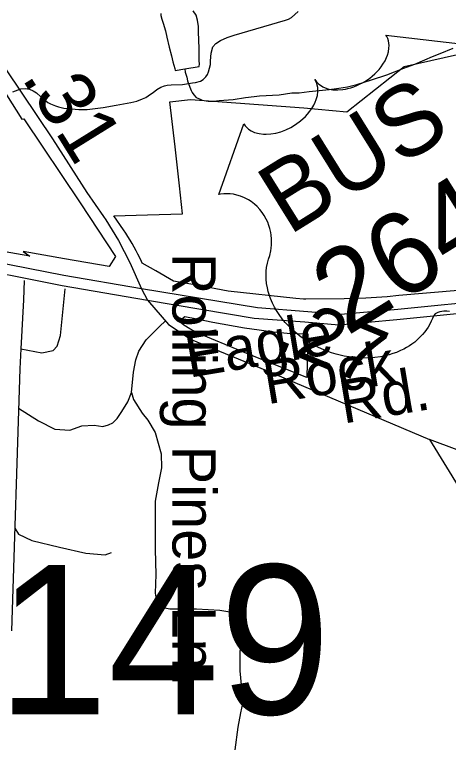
# Model space of a CAD drawing. Extents: x 2001466 to 31450019, y -30647475 to 847247.
# Drawn here: x 2171590 to 2173495, y 745745 to 748952 of the extents above; entities that cross this region are included whole.
import ezdxf

# ---------------------------------------------------------------- set-up
doc = ezdxf.new("R2010")
doc.units = 0
for name, color, linetype in [('Exist Boundary Political City Limit New', 7, 'Continuous'), ('Exist Hydrographic Misc Water Feature', 7, 'Continuous'), ('Exist Road Non-System Type 51', 7, 'Continuous'), ('Exist Road Non-System Type 51 Label', 7, 'Continuous'), ('Exist Road Primary US Divided Attributed', 7, 'Continuous'), ('Exist Road Primary US Shield CELL', 7, 'Continuous'), ('Exist Road Primary US Shield Number Label', 7, 'Continuous'), ('Exist Road Secondary Mileage Hundredths English Label', 7, 'Continuous'), ('Exist Road Secondary Structure Standard Bridge Number Label', 7, 'Continuous'), ('Exist Road Secondary Type 41 Attributed', 7, 'Continuous'), ('Exist Road Secondary Type 51 Attributed', 7, 'Continuous'), ('Exist Road Secondary Type 51 Label', 7, 'Continuous'), ('Map Preparation Boundary City Limit Buffer Line', 7, 'Continuous')]:
    doc.layers.add(name, color=color, linetype=linetype)

msp = doc.modelspace()

# ---------------------------------------------------------------- linework, layer by layer
at = {"layer": 'Exist Boundary Political City Limit New'}
for points in [[(2173538.2, 747739.9), (2173277.2, 747717.9), (2173225.5, 747711.6), (2173131.8, 747705.1), (2173036.5, 747702.1), (2172868.5, 747701.1), (2172858.5, 747701.8), (2172824.8, 747704.2), (2172527, 747736.3), (2172389, 747762.5), (2172288.2, 747780.7), (2172210.5, 747825.3), (2172150, 747860.1), (2172147.2, 747866.2), (2172139.5, 747882.4), (2172131.5, 747898.5), (2172123.5, 747914.4), (2172115, 747930.1), (2172106, 747945.8), (2172097, 747961.2), (2172087.8, 747976.5), (2172078.2, 747991.6), (2172068.2, 748006.6), (2172025.8, 748067.5), (2172172.8, 748071.5), (2172327.8, 748076.4), (2172313.8, 748200), (2172295.2, 748369.9), (2172272.2, 748568.1), (2172362.2, 748578.6), (2172860, 748541.5), (2173048.8, 748525.1), (2173301, 748723.8), (2173827.2, 748841.9)], [(2171554.5, 748599), (2171622, 748492.3), (2171629.8, 748493.2), (2171878, 748125.3), (2172033.2, 747888.2), (2172005.5, 747844.9), (2171809.2, 747879.2), (2171628.2, 747911), (2171657.5, 747890.5), (2171146.5, 747980.2)], [(2172877.8, 747548.6), (2172872.8, 747356.9), (2172685.8, 747432.5), (2172592.5, 747469.9), (2172394.2, 747551.3), (2172359.8, 747570.6), (2172333.2, 747586.9), (2172310.8, 747605.2), (2172337.8, 747624.8), (2172390.8, 747614.8), (2172459.8, 747600.1), (2172599.2, 747575.9), (2172663.2, 747566.5), (2172727, 747558.2), (2172786.5, 747551.8), (2172877.8, 747548.6)]]:
    msp.add_lwpolyline(points, dxfattribs=at)
at = {"layer": 'Exist Hydrographic Misc Water Feature'}
for points in [[(2172337.1, 748712.7), (2172400.7, 748722.9), (2172401.1, 748735.1), (2172400.9, 748748.9), (2172400.3, 748768.9), (2172400.5, 748800.8), (2172398.3, 748840.9), (2172398.1, 748875.1), (2172397.8, 748899), (2172393.5, 748926.8), (2172387.4, 748948.9), (2172373.6, 748968.8)], [(2172231.3, 748956.2), (2172231.8, 748948.1), (2172235.9, 748932), (2172241.8, 748914.1), (2172251.8, 748880.1), (2172258.4, 748852.4), (2172268.9, 748808.2), (2172278.7, 748770.2), (2172285.1, 748744.5), (2172293.1, 748714.5), (2172295.1, 748706.4), (2172337.1, 748712.7)], [(2172337.1, 748712.7), (2172339, 748698.6), (2172345.6, 748676.5), (2172349.2, 748660.9), (2172359.5, 748632.6), (2172365.7, 748618.7), (2172369.5, 748608.8), (2172377.5, 748599.1), (2172387.6, 748587), (2172401.9, 748581.2), (2172414, 748575.3), (2172439.7, 748571.4), (2172463.9, 748571.4), (2172487.7, 748573.5), (2172549.6, 748577.9), (2172603.5, 748588), (2172641.7, 748592.4), (2172665.4, 748594.5), (2172751.6, 748598.9), (2172807.3, 748607.5), (2172839.3, 748607.6), (2172883.2, 748613.9), (2172927.3, 748618.2), (2172971.4, 748622.4), (2173013.2, 748628.7), (2173051.1, 748634.8), (2173093, 748645.1), (2173156.9, 748665.4), (2173224.8, 748687.6), (2173298.4, 748716.2), (2173346.6, 748734.5), (2173390.5, 748752.6), (2173424.3, 748767), (2173458.4, 748780.8), (2173516.2, 748803.4)]]:
    msp.add_lwpolyline(points, dxfattribs=at)
at = {"layer": 'Exist Road Non-System Type 51'}
for p, q in [((2171632.5, 747782.9), (2171628.6, 747698.3)), ((2171801.7, 747644), (2171812.5, 747747.4)), ((2171628.6, 747698.3), (2171617.7, 747483.7))]:
    msp.add_line(p, q, dxfattribs=at)
for points in [[(2171581.7, 748612.6), (2171617.5, 748624.9), (2171637.6, 748626.7), (2171655.9, 748623.9), (2171671, 748617.2), (2171685.4, 748607.7), (2171705.8, 748589.7), (2171736.1, 748565.9), (2171747, 748560.1), (2171769.4, 748550.8), (2171782.1, 748546.5), (2171806.4, 748540.6), (2171840.3, 748536.9), (2171872.5, 748535.1), (2171908.5, 748535.3), (2171978.8, 748544.1), (2172035.8, 748553.3), (2172100.3, 748565), (2172126.2, 748571.3), (2172152.2, 748581.5), (2172166.1, 748587.7), (2172186, 748601.8), (2172198, 748609.8), (2172213.8, 748622.1), (2172231.6, 748632.1), (2172247.7, 748638.4), (2172259.8, 748641.1), (2172277.6, 748642.6), (2172327.7, 748644.9), (2172371.6, 748651.2), (2172383.6, 748653.4), (2172405.6, 748659.5), (2172417.5, 748667.1), (2172430.1, 748678.2), (2172436.5, 748688.7), (2172441.2, 748700), (2172449.9, 748733), (2172450.8, 748748), (2172452.5, 748782), (2172461, 748810.6), (2172474.1, 748824.3), (2172494, 748838.5), (2172523.5, 748850.7), (2172553.9, 748860.9), (2172779.4, 748926.8), (2172792.1, 748931.2), (2172805.2, 748939.1), (2172835, 748965.3)], [(2171617.7, 747483.7), (2171710, 747465.7), (2171758.9, 747476.5), (2171776.2, 747494.5), (2171791.5, 747542.1), (2171801.7, 747644)], [(2172103.4, 747291.9), (2172112, 747381.3), (2172122.1, 747434.7), (2172135.1, 747473.6), (2172168.2, 747522.6), (2172227.3, 747583.2), (2172251.6, 747605.2)], [(2171617.7, 747483.7), (2171613.3, 747395.4), (2171576.1, 746244.2)], [(2171607.7, 747222.1), (2171695.5, 747166.4), (2171766.4, 747130.1), (2171832.4, 747126), (2171885.7, 747144.8), (2171939.1, 747147.7), (2171978, 747141.9), (2172002.5, 747149.1), (2172021.2, 747157.7), (2172040, 747176.5), (2172060.1, 747208.2), (2172087.5, 747250.1), (2172103.4, 747291.9), (2172112, 747260.1), (2172149.5, 747201), (2172174.5, 747169), (2172207.8, 747116.2), (2172232.8, 747021.7), (2172235.6, 746960.6), (2172221.7, 746893.9), (2172207.8, 746813.3), (2172207.8, 746602.2), (2172210.6, 746491), (2172207.8, 746410.2), (2172213.4, 746374), (2172229.1, 746349.5), (2172271, 746340.8), (2172388.3, 746340.7), (2172491.1, 746335.2), (2172560.7, 746322.5), (2172579, 746298.9), (2172580.7, 746249.1), (2172579, 746068.4), (2172589, 745961.8), (2172590.8, 745925.1), (2172582, 745883.2), (2172569.8, 745820.4), (2172557.6, 745720.8)], [(2171590.7, 746695.3), (2171607.4, 746669.5), (2171665.4, 746641.5), (2171787, 746611.5), (2171903, 746585.3), (2171987.2, 746577.8), (2172015.3, 746589)]]:
    msp.add_lwpolyline(points, dxfattribs=at)
at = {"layer": 'Exist Road Primary US Divided Attributed'}
for points in [[(2172147.2, 747746.8), (2171806.7, 747805.1), (2171334.7, 747898.3), (2170550.1, 748043.7), (2170098.6, 748095.3), (2169737.1, 748114.8)], [(2168728.1, 748070), (2169076, 748061.1), (2169603.4, 748052.8), (2170163.2, 748023.4), (2170507.5, 747984.6), (2171327.1, 747854.7), (2171798.9, 747761.5), (2172172.8, 747697.5)], [(2175518.5, 747598.2), (2175424, 747629.7), (2175135.9, 747718.5), (2174911.5, 747763.3), (2174760.6, 747778.2), (2174562, 747771.8), (2174153.2, 747744.5), (2173272.9, 747656.5), (2173021.7, 747633.7), (2172877.1, 747646.1), (2172656.3, 747662.8), (2172147.2, 747746.8)], [(2172172.8, 747697.5), (2172641.7, 747618.1), (2172864.6, 747601.3), (2173012.9, 747588.6), (2173268.2, 747611.8), (2174148, 747699.7), (2174555.3, 747726.9), (2174746.6, 747724.3), (2174906.4, 747703.8), (2175121.3, 747649.5), (2175398.3, 747566.7), (2175505.3, 747535.1)]]:
    msp.add_lwpolyline(points, dxfattribs=at)
at = {"layer": 'Exist Road Primary US Shield CELL'}
msp.add_lwpolyline([(2173499.4, 747647), (2173487, 747648.6), (2173475, 747648.4), (2173465.7, 747647.6), (2173457.7, 747646.1), (2173448.6, 747643.1), (2173441.9, 747639.6), (2173436.7, 747636.2), (2173430.4, 747630), (2173425, 747616.7), (2173419.6, 747604.4), (2173413.4, 747591.8), (2173405.3, 747577.8), (2173399, 747568.1), (2173391, 747557.4), (2173381.2, 747545.6), (2173369.9, 747533.7), (2173357.8, 747522.4), (2173346.9, 747512.9), (2173334.6, 747503.7), (2173323.1, 747496), (2173310.8, 747488.5), (2173298.8, 747482.2), (2173284.7, 747475.1), (2173266.7, 747467.3), (2173251.1, 747461.9), (2173234.3, 747456.8), (2173216.6, 747452.2), (2173196.9, 747448.3), (2173171.7, 747444.6), (2173153.5, 747443.1), (2173123.9, 747442.1), (2173087.3, 747443.8), (2173058.4, 747447.4), (2173036.3, 747451.4), (2173002.3, 747459.6), (2172981.6, 747465.9), (2172947, 747478.7), (2172923.6, 747489), (2172907.5, 747497.2), (2172882.7, 747511.1), (2172868, 747520.5), (2172847.7, 747534.7), (2172830.2, 747548.3), (2172814.3, 747561.7), (2172804.8, 747570.6), (2172789, 747586.7), (2172778.2, 747598.4), (2172764.4, 747615.1), (2172751.1, 747633.5), (2172739.8, 747651), (2172731.1, 747666), (2172722.1, 747684.2), (2172713.7, 747704.2), (2172707.4, 747721.9), (2172703.6, 747735.1), (2172699.7, 747751.7), (2172696.5, 747770.6), (2172694.7, 747789.6), (2172694.1, 747805.8), (2172694.7, 747824.1), (2172696.4, 747840.4), (2172700, 747859.5), (2172704.7, 747877.8), (2172709.9, 747893.1), (2172714.9, 747913.3), (2172716.8, 747924.9), (2172718.2, 747940.3), (2172718.5, 747953.9), (2172718.1, 747965.7), (2172716.8, 747982.6), (2172714.9, 747994.6), (2172710.7, 748012.4), (2172706.8, 748024.3), (2172701.1, 748039.2), (2172695, 748052.8), (2172685.9, 748068.8), (2172677.5, 748081.4), (2172666.4, 748095.5), (2172654.6, 748108.2), (2172643.3, 748118.7), (2172628.9, 748129.8), (2172617.3, 748137.2), (2172600, 748146.3), (2172582.5, 748153.8), (2172566.1, 748158.7), (2172550.4, 748162.3), (2172536.6, 748163.8), (2172523.9, 748164.6), (2172508.6, 748164.4), (2172494.6, 748163), (2172486.2, 748161.5), (2172596.2, 748471.4), (2172602.4, 748462.7), (2172611.2, 748453.4), (2172616.4, 748448.9), (2172628, 748441.5), (2172644, 748434.1), (2172663.2, 748429), (2172682.9, 748426.4), (2172695.2, 748426.2), (2172715.1, 748427.5), (2172736.4, 748430.9), (2172758.6, 748437.2), (2172780.2, 748445.3), (2172802.7, 748456.1), (2172823.7, 748468.6), (2172845, 748484.3), (2172866.8, 748504.5), (2172876.5, 748514.6), (2172886.5, 748526.9), (2172895.3, 748539.2), (2172904, 748554.3), (2172910.2, 748567.5), (2172914.7, 748578.5), (2172919.4, 748596.8), (2172921.5, 748614.1), (2172921.3, 748622.9), (2172920.8, 748631.2), (2172917.2, 748647.2), (2172914.9, 748653.8), (2172908.3, 748666.5), (2172915.4, 748656.8), (2172920.3, 748651.1), (2172925.9, 748646), (2172932.5, 748641), (2172943, 748634.6), (2172952.9, 748630.1), (2172969.8, 748624.7), (2172979.4, 748622.8), (2172987.8, 748621.7), (2173009, 748620.7), (2173031.8, 748622.8), (2173042.6, 748624.3), (2173053.3, 748626.7), (2173066.5, 748630.3), (2173079.6, 748634.7), (2173092.2, 748639.8), (2173104.8, 748645.4), (2173117.3, 748651.9), (2173127.1, 748657.6), (2173138.9, 748665.1), (2173149.4, 748672.6), (2173159.8, 748680.9), (2173170.9, 748690.7), (2173179.5, 748699), (2173190.5, 748710.7), (2173199.7, 748722.4), (2173207.3, 748733.4), (2173216.4, 748748.9), (2173223.1, 748762.6), (2173227.1, 748774), (2173231.2, 748788.7), (2173233.7, 748804.8), (2173234.3, 748815.7), (2173233.1, 748825.9), (2173231.4, 748836.3), (2173228.1, 748846.4), (2173224.4, 748854.7), (2173220.5, 748861.3), (2173547.2, 748823.4)], dxfattribs=at)
at = {"layer": 'Exist Road Secondary Type 41 Attributed'}
msp.add_lwpolyline([(2176416.8, 746140), (2176329.9, 746154.6), (2176083, 746175.6), (2175666.5, 746215.4), (2175520, 746240.5), (2175359.9, 746280.3), (2174999.9, 746399.7), (2174640, 746550.4), (2174321.9, 746718), (2174175.4, 746795.5), (2173994.4, 746860.4), (2173665.8, 746990.2), (2173411, 747085.5)], dxfattribs=at)
at = {"layer": 'Exist Road Secondary Type 51 Attributed'}
for points in [[(2171442.8, 748874.5), (2171553, 748709.2), (2171756.9, 748405.1), (2171907.2, 748169.7), (2171979.7, 748065.2), (2171990.4, 748049.3), (2172046.6, 747959.6), (2172096.4, 747862.5), (2172147.2, 747746.8)], [(2172147.2, 747746.8), (2172172.8, 747697.5)], [(2172172.8, 747697.5), (2172265.1, 747589.4), (2172365.5, 747524.4), (2172696.2, 747388.3), (2173411, 747085.5)], [(2173411, 747085.5), (2173611.9, 746758.8), (2173939.4, 746235.3), (2174548.4, 745288.7), (2174592.5, 745219.1)]]:
    msp.add_lwpolyline(points, dxfattribs=at)
at = {"layer": 'Map Preparation Boundary City Limit Buffer Line'}
for points in [[(2173538.2, 747739.9), (2173277.2, 747717.9), (2173225.5, 747711.6), (2173131.8, 747705.1), (2173036.5, 747702.1), (2172868.5, 747701.1), (2172858.5, 747701.8), (2172824.8, 747704.2), (2172527, 747736.3), (2172389, 747762.5), (2172288.2, 747780.7), (2172210.5, 747825.3), (2172150, 747860.1), (2172147.2, 747866.2), (2172139.5, 747882.4), (2172131.5, 747898.5), (2172123.5, 747914.4), (2172115, 747930.1), (2172106, 747945.8), (2172097, 747961.2), (2172087.8, 747976.5), (2172078.2, 747991.6), (2172068.2, 748006.6), (2172025.8, 748067.5), (2172172.8, 748071.5), (2172327.8, 748076.4), (2172313.8, 748200), (2172295.2, 748369.9), (2172272.2, 748568.1), (2172362.2, 748578.6), (2172860, 748541.5), (2173048.8, 748525.1), (2173301, 748723.8), (2173827.2, 748841.9)], [(2171554.5, 748599), (2171622, 748492.3), (2171629.8, 748493.2), (2171878, 748125.3), (2172033.2, 747888.2), (2172005.5, 747844.9), (2171809.2, 747879.2), (2171628.2, 747911), (2171657.5, 747890.5), (2171146.5, 747980.2)], [(2172877.8, 747548.6), (2172872.8, 747356.9), (2172685.8, 747432.5), (2172592.5, 747469.9), (2172394.2, 747551.3), (2172359.8, 747570.6), (2172333.2, 747586.9), (2172310.8, 747605.2), (2172337.8, 747624.8), (2172390.8, 747614.8), (2172459.8, 747600.1), (2172599.2, 747575.9), (2172663.2, 747566.5), (2172727, 747558.2), (2172786.5, 747551.8), (2172877.8, 747548.6)]]:
    msp.add_lwpolyline(points, dxfattribs=at)

# ---------------------------------------------------------------- texts
at = {"layer": 'Exist Road Non-System Type 51 Label'}
msp.add_text('Rolling Pines Ln.', height=190, rotation=270, dxfattribs=at).set_placement((2172283, 747905.1))
at = {"layer": 'Exist Road Primary US Shield Number Label'}
for s, height, p in [('BUS', 310, (2172793.9, 747978.8)), ('264', 360, (2173048.3, 747536.8))]:
    msp.add_text(s, height=height, rotation=31.918, dxfattribs=at).set_placement(p)
at = {"layer": 'Exist Road Secondary Mileage Hundredths English Label'}
for s, rotation, p in [('.31', 301.8469, (2171617.6, 748675)), ('.27', 337.5644, (2172722.9, 747492.5))]:
    msp.add_text(s, height=250, rotation=rotation, dxfattribs=at).set_placement(p)
at = {"layer": 'Exist Road Secondary Structure Standard Bridge Number Label'}
msp.add_text('149', height=656.17, dxfattribs=at).set_placement((2171512.9, 745877.9))
at = {"layer": 'Exist Road Secondary Type 51 Label'}
for s, p in [('Eagle', (2172355.6, 747355.8)), ('Rock', (2172699.4, 747238.9)), ('Rd.', (2173033.3, 747154))]:
    msp.add_text(s, height=190, rotation=9.4824, dxfattribs=at).set_placement(p)

doc.saveas('drawing.dxf')
